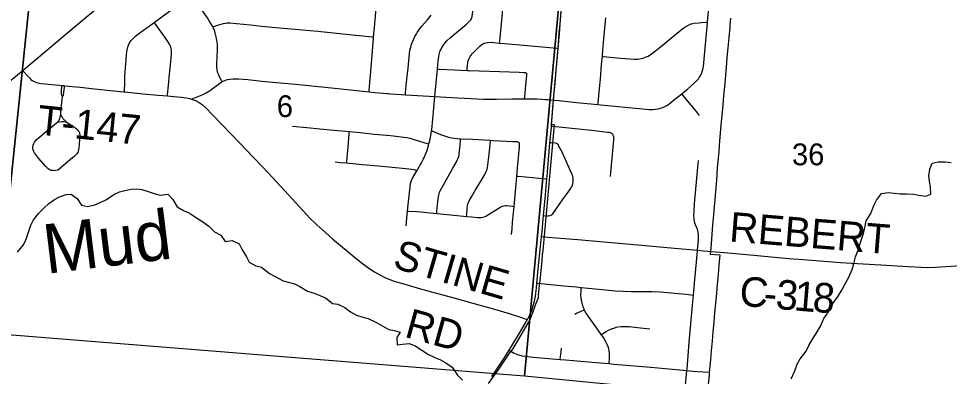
# Model space of a CAD drawing. Extents: x 0 to 1134, y 0 to 440.
# Drawn here: x 330.5 to 384.1, y 100.1 to 120.7 of the extents above; entities that cross this region are included whole.
import ezdxf

# ---------------------------------------------------------------- set-up
doc = ezdxf.new("R2010")
doc.units = 0
for name, color, linetype in [('GM_X_City_Street', 7, 'Continuous'), ('GM_X_Corporation', 7, 'Continuous'), ('GM_X_County_Road', 7, 'Continuous'), ('GM_X_County_Road_Text', 7, 'Continuous'), ('GM_X_Minor_River', 7, 'Continuous'), ('GM_X_Minor_River_Text', 7, 'Continuous'), ('GM_X_Section', 7, 'Continuous'), ('GM_X_Section_Text', 7, 'Continuous'), ('GM_X_Township_Road', 7, 'Continuous'), ('GM_X_Township_Road_Text', 7, 'Continuous')]:
    doc.layers.add(name, color=color, linetype=linetype)

msp = doc.modelspace()

# ---------------------------------------------------------------- linework, layer by layer
at = {"layer": 'GM_X_City_Street'}
for points in [[(361.306, 116.039), (361.381, 116.034), (361.615, 116.016), (362.632, 115.91), (363.862, 115.789), (364.02, 115.773), (366.425, 115.53), (366.797, 115.504), (367.032, 115.499), (367.187, 115.51), (367.335, 115.535), (367.465, 115.566), (367.602, 115.612), (367.725, 115.668), (367.835, 115.734), (367.922, 115.791), (368.196, 116.009), (368.698, 116.406), (369.039, 116.684), (369.393, 116.99), (369.529, 117.122), (369.65, 117.268), (369.704, 117.346), (369.752, 117.427), (369.823, 117.559), (369.869, 117.687), (369.904, 117.798), (369.939, 117.974), (369.967, 118.188), (370.078, 119.448), (370.167, 120.469), (370.172, 120.528), (370.264, 121.583)], [(363.862, 115.789), (363.87, 115.86), (363.961, 116.7), (364.011, 117.254), (364.074, 118.09), (364.118, 118.564), (364.126, 118.646), (364.21, 119.574), (364.326, 120.779)], [(364.118, 118.564), (364.184, 118.557), (365.164, 118.458), (365.702, 118.408), (365.958, 118.393), (366.065, 118.393), (366.171, 118.399), (366.265, 118.41), (366.358, 118.429), (366.449, 118.455), (366.538, 118.486), (366.638, 118.526), (366.754, 118.579), (366.957, 118.712), (367.173, 118.883), (367.462, 119.116), (368.325, 119.821), (368.761, 120.172), (368.92, 120.279), (369.072, 120.359), (369.155, 120.396), (369.239, 120.427), (369.327, 120.451), (369.416, 120.468), (369.691, 120.498), (369.817, 120.51), (370.111, 120.525), (370.172, 120.528)], [(369.711, 115.161), (369.537, 115.38), (368.935, 116.113), (368.698, 116.406)], [(361.185, 114.55), (361.25, 114.543), (363.484, 114.303), (363.949, 114.251), (364.417, 114.202), (364.51, 114.184), (364.563, 114.168), (364.598, 114.152), (364.639, 114.127), (364.673, 114.101), (364.7, 114.068), (364.73, 114.02), (364.758, 113.94), (364.765, 113.887), (364.77, 113.836), (364.768, 113.753), (364.684, 112.913), (364.604, 112.074), (364.559, 111.632)], [(360.724, 109.396), (360.874, 109.383), (360.995, 109.381), (361.1, 109.393), (361.166, 109.416), (361.214, 109.449), (361.257, 109.498), (361.438, 109.744), (361.864, 110.361), (362.142, 110.735), (362.303, 110.967), (362.35, 111.05), (362.388, 111.139), (362.414, 111.233), (362.428, 111.328), (362.434, 111.423), (362.432, 111.52), (362.418, 111.615), (362.392, 111.708), (362.358, 111.796), (362.085, 112.391), (361.973, 112.649), (361.739, 113.158), (361.618, 113.394), (361.586, 113.456), (361.559, 113.491), (361.531, 113.515), (361.474, 113.543), (361.413, 113.555), (361.175, 113.577), (361.099, 113.585)], [(369.603, 107.393), (369.656, 107.998), (369.66, 108.142), (369.661, 108.235), (369.654, 108.327), (369.641, 108.419), (369.621, 108.51), (369.595, 108.6), (369.564, 108.687), (369.493, 108.859), (369.435, 109.036), (369.403, 109.219), (369.391, 109.404), (369.4, 109.639), (369.436, 110.058), (369.611, 112.185), (369.65, 112.555)], [(368.989, 100.465), (368.996, 100.545), (369.129, 102.096), (369.314, 104.222), (369.367, 104.812), (369.446, 105.702), (369.599, 107.348), (369.603, 107.393)], [(360.35, 105.499), (360.418, 105.492), (360.963, 105.441), (361.89, 105.352), (362.629, 105.279), (362.893, 105.252), (364.11, 105.126), (364.87, 105.057), (365.315, 105.029), (365.779, 105.013), (366.989, 105.009), (367.455, 104.99), (368.291, 104.927), (368.941, 104.866), (369.219, 104.831), (369.367, 104.812)], [(364.506, 100.863), (364.513, 100.94), (364.525, 101.093), (364.533, 101.253), (364.53, 101.426), (364.507, 101.61), (364.466, 101.788), (364.401, 101.96), (364.318, 102.126), (364.175, 102.365), (364.055, 102.536), (363.744, 102.977), (363.363, 103.512), (363.153, 103.824), (363.103, 103.906), (363.075, 103.961), (363.06, 103.991), (363.024, 104.079), (362.967, 104.261), (362.926, 104.446), (362.896, 104.633), (362.884, 104.823), (362.888, 105.012), (362.893, 105.252)], [(362.53, 103.716), (362.62, 103.759), (362.85, 103.861), (362.895, 103.881), (363.075, 103.961)], [(364.055, 102.536), (364.123, 102.578), (364.344, 102.712), (364.466, 102.78), (364.653, 102.865), (364.829, 102.932), (364.921, 102.958), (365.013, 102.978), (365.201, 103.001), (365.389, 103.006), (365.67, 102.991), (366.133, 102.941), (366.862, 102.863)], [(358.748, 101.641), (358.814, 101.603), (359.041, 101.474), (359.126, 101.43), (359.213, 101.393), (359.303, 101.362), (359.487, 101.316), (359.673, 101.288), (360.138, 101.242), (361.253, 101.145), (361.686, 101.108), (361.996, 101.082), (363.76, 100.93), (364.506, 100.863), (364.781, 100.839), (366.918, 100.659), (368.989, 100.465), (369.331, 100.435), (370.218, 100.366)], [(361.686, 101.108), (361.708, 101.291), (361.717, 101.367), (361.764, 101.755)], [(368.74, 97.854), (368.745, 97.903), (368.793, 98.412), (368.908, 99.621), (368.989, 100.465)]]:
    msp.add_lwpolyline(points, dxfattribs=at)
at = {"layer": 'GM_X_Corporation'}
for points in [[(357.555, 99.724), (358.108, 100.485), (358.773, 101.473), (358.962, 101.692), (359.317, 102.301), (359.589, 102.767), (359.861, 103.234), (359.964, 103.41), (360.075, 103.712), (360.208, 104.069), (360.272, 104.245), (360.431, 104.675), (360.444, 104.799), (360.5, 105.364), (360.528, 105.647), (360.585, 106.213), (360.644, 106.805), (360.677, 107.134), (360.701, 107.371), (360.765, 108.011), (361.352, 114.623), (361.182, 114.64), (361.3, 116.055), (361.562, 119.03), (361.636, 119.912), (361.68, 120.422), (361.746, 121.186)], [(371.499, 120.758), (371.479, 120.529), (371.467, 120.387), (371.454, 120.245), (371.399, 119.623), (371.348, 119.057), (371.298, 118.491), (371.248, 117.925), (371.168, 117.023), (371.102, 116.287), (371.052, 115.721), (370.951, 114.589), (370.871, 113.684), (370.822, 113.09), (370.741, 112.11), (370.686, 111.442), (370.631, 110.774), (370.576, 110.106), (370.521, 109.437), (370.472, 108.842), (370.363, 107.514), (370.349, 107.344), (370.335, 107.175), (370.591, 107.152), (370.89, 107.125), (370.837, 106.542), (370.787, 105.993), (370.737, 105.445), (370.688, 104.896), (370.638, 104.347), (370.588, 103.798), (370.538, 103.249), (370.488, 102.7), (370.438, 102.151), (370.39, 101.622), (370.34, 101.073), (370.29, 100.524), (370.28, 100.383), (370.27, 100.241), (370.154, 99.054)]]:
    msp.add_lwpolyline(points, dxfattribs=at)
at = {"layer": 'GM_X_County_Road'}
for p, q in [((361.099, 113.585), (361.177, 114.46)), ((361.177, 114.46), (361.185, 114.55)), ((369.603, 107.393), (369.927, 107.364))]:
    msp.add_line(p, q, dxfattribs=at)
for points in [[(330.713, 117.752), (331.115, 118.087), (331.61, 118.502), (333.674, 120.242), (335.393, 121.651), (335.937, 122.079), (336.647, 122.634), (337.319, 123.135), (338.099, 123.698), (338.499, 123.987)], [(361.569, 119.014), (361.642, 119.882), (361.77, 121.404)], [(361.306, 116.039), (361.31, 116.085), (361.394, 117), (361.459, 117.747), (361.529, 118.544), (361.569, 119.014)], [(325.055, 112.998), (325.618, 113.472), (326.971, 114.613), (328.319, 115.759), (328.905, 116.25), (329.802, 116.992), (330.713, 117.752)], [(361.185, 114.55), (361.191, 114.62), (361.227, 115.062), (361.306, 116.039)], [(360.916, 111.503), (360.949, 111.882), (361.056, 113.1), (361.099, 113.585)], [(360.724, 109.396), (360.837, 110.578), (360.916, 111.503)], [(360.612, 108.183), (360.643, 108.45), (360.704, 109.193), (360.724, 109.396)], [(360.35, 105.499), (360.444, 106.505), (360.525, 107.432), (360.588, 107.987), (360.612, 108.183)], [(360.612, 108.183), (360.719, 108.174), (362.697, 108.003), (364.2, 107.874), (366.369, 107.689), (368.275, 107.509), (369.39, 107.412), (369.603, 107.393)], [(369.927, 107.364), (370.221, 107.337), (370.355, 107.327), (370.916, 107.279), (372.634, 107.119), (374.861, 106.923), (375.697, 106.853), (376.44, 106.796), (377.832, 106.695), (378.483, 106.655), (380.157, 106.552), (381.738, 106.447), (382.482, 106.409), (382.853, 106.406), (383.318, 106.424), (385.084, 106.542), (387.129, 106.691), (388.337, 106.772), (389.08, 106.826), (389.822, 106.892), (390.339, 106.954)], [(359.8, 103.408), (359.935, 103.671), (360.046, 103.929), (360.138, 104.195), (360.212, 104.467), (360.264, 104.743), (360.323, 105.206), (360.35, 105.499)], [(358.748, 101.641), (358.957, 101.974), (359.34, 102.614), (359.8, 103.408)], [(357.743, 100.114), (357.998, 100.485), (358.461, 101.184), (358.748, 101.641)]]:
    msp.add_lwpolyline(points, dxfattribs=at)
at = {"layer": 'GM_X_Minor_River'}
for points in [[(374.997, 99.992), (375.218, 100.455), (375.347, 100.828), (375.51, 101.145), (375.856, 101.584), (376.018, 101.911), (376.227, 102.272), (376.446, 102.588), (376.69, 103.028), (376.888, 103.458), (377.142, 103.841), (377.293, 104.146), (377.49, 104.462), (377.709, 104.755), (377.929, 105.138), (378.138, 105.488), (378.324, 105.849), (378.522, 106.279), (378.605, 106.63), (378.712, 107.004), (378.877, 107.457), (378.971, 107.785), (379.124, 108.249), (379.243, 108.68), (379.328, 109.088), (379.582, 109.517), (379.758, 109.969), (379.909, 110.285), (380.198, 110.657), (380.584, 110.72), (380.958, 110.682), (381.274, 110.632), (381.672, 110.65), (382.045, 110.623), (382.464, 110.538), (382.758, 110.511), (383.043, 110.622), (383.025, 110.997), (382.962, 111.384), (382.932, 111.68), (382.993, 112.054), (383.122, 112.405), (383.475, 112.492)], [(383.475, 112.492), (383.872, 112.487), (384.211, 112.448)], [(330.419, 107.274), (330.753, 107.702), (330.904, 108.03), (331.187, 108.845), (331.338, 109.139), (331.626, 109.499), (331.936, 109.825), (332.222, 110.083), (332.554, 110.317), (332.839, 110.462), (333.215, 110.605), (333.51, 110.624), (333.859, 110.369), (334.104, 109.991), (334.454, 109.919), (334.863, 110.005), (335.148, 110.115), (335.536, 110.314), (335.96, 110.605), (336.29, 110.748), (336.597, 110.836), (336.972, 110.91), (337.268, 110.93), (337.573, 110.892), (338.002, 110.75), (338.341, 110.643), (338.635, 110.56), (339.067, 110.623), (339.369, 110.312), (339.613, 109.9), (339.985, 109.679), (340.357, 109.504), (340.728, 109.261), (341.032, 109.075), (341.437, 108.786), (341.761, 108.452), (342.122, 108.254), (342.389, 107.887), (342.787, 107.95), (343.182, 107.764), (343.337, 107.455), (343.615, 107.019), (343.77, 106.71), (344.141, 106.49), (344.469, 106.417), (344.93, 106.059), (345.256, 105.873), (345.718, 105.64), (346.091, 105.533), (346.385, 105.45), (346.689, 105.309), (347.117, 105.031), (347.512, 104.912), (347.84, 104.795), (348.155, 104.643), (348.571, 104.331), (348.866, 104.293), (349.283, 104.094), (349.597, 103.84), (349.958, 103.654), (350.319, 103.547), (350.613, 103.452), (351.064, 103.242), (351.458, 103.021), (351.807, 102.834), (352.124, 102.762), (352.474, 102.667), (352.266, 102.362), (352.284, 101.953), (352.602, 101.983), (352.977, 102.024), (353.338, 101.894), (353.72, 101.639), (354.103, 101.384), (354.464, 101.22), (354.791, 101.08), (355.106, 100.916), (355.454, 100.65), (355.766, 100.203), (356.058, 99.904)]]:
    msp.add_lwpolyline(points, dxfattribs=at)
at = {"layer": 'GM_X_Section'}
for points in [[(331.546, 132.249), (332.181, 132.182), (329.111, 102.58), (299.553, 105.536), (302.061, 134.852)], [(332.181, 132.182), (361.662, 129.318), (362.32, 129.251), (359.621, 100.142), (329.111, 102.58)], [(391.97, 126.316), (392.378, 126.276), (389.737, 97.223), (359.621, 100.142), (362.32, 129.251)]]:
    msp.add_lwpolyline(points, close=True, dxfattribs=at)
at = {"layer": 'GM_X_Township_Road'}
for p, q in [((354.464, 116.249), (354.613, 117.819)), ((352.805, 108.8), (352.892, 109.656))]:
    msp.add_line(p, q, dxfattribs=at)
for points in [[(338.298, 120.511), (339.181, 121.155), (339.482, 121.37), (340.45, 122.069)], [(341.673, 120.257), (341.655, 120.296), (341.559, 120.459), (341.466, 120.608), (341.355, 120.774), (340.991, 121.294), (340.624, 121.82), (340.45, 122.069)], [(350.935, 119.667), (350.984, 120.223), (351.103, 121.551), (351.156, 122.217)], [(354.613, 117.819), (354.64, 118.093), (354.66, 118.278), (354.694, 118.541), (354.717, 118.675), (354.76, 118.828), (354.794, 118.914), (354.88, 119.08), (354.979, 119.237), (355.036, 119.311), (355.161, 119.449), (355.364, 119.641), (356.29, 120.421), (356.429, 120.545), (356.508, 120.624), (356.548, 120.678), (356.578, 120.735), (356.612, 120.846), (356.639, 120.991), (356.676, 121.3), (356.696, 121.546), (356.704, 121.64)], [(358.198, 119.325), (358.208, 119.428), (358.299, 120.434), (358.358, 121.073), (358.396, 121.486)], [(352.767, 116.346), (352.78, 116.483), (352.853, 117.239), (352.928, 117.886), (353.002, 118.721), (353.029, 118.906), (353.072, 119.087), (353.128, 119.264), (353.187, 119.442), (353.244, 119.569), (353.31, 119.711), (353.378, 119.816), (353.453, 119.94), (353.535, 120.058), (353.606, 120.162), (353.72, 120.305), (354.032, 120.665), (354.255, 120.935)], [(336.576, 116.513), (336.578, 116.575), (336.589, 117.029), (336.595, 117.368), (336.612, 117.663), (336.655, 118.131), (336.701, 118.654), (336.717, 118.803), (336.741, 118.941), (336.771, 119.083), (336.805, 119.202), (336.85, 119.296), (336.904, 119.386), (336.962, 119.466), (337.019, 119.535), (337.1, 119.614), (337.168, 119.678), (337.255, 119.752), (337.541, 119.962), (338.206, 120.444), (338.298, 120.511)], [(339.055, 116.282), (339.06, 116.337), (339.108, 116.872), (339.145, 117.339), (339.268, 118.455), (339.287, 118.733), (339.288, 118.822), (339.282, 118.917), (339.269, 119.006), (339.247, 119.094), (339.216, 119.18), (339.178, 119.262), (339.083, 119.42), (338.926, 119.651), (338.331, 120.467), (338.298, 120.511)], [(341.673, 120.257), (341.728, 120.276), (342.011, 120.375), (342.148, 120.416), (342.281, 120.453), (342.374, 120.473), (342.469, 120.485), (342.554, 120.494), (342.659, 120.489), (343.032, 120.457), (343.843, 120.375), (344.503, 120.306), (345.506, 120.209), (347.72, 120.003), (349.529, 119.821), (350.67, 119.699), (350.868, 119.675), (350.935, 119.667)], [(342.222, 117.102), (342.178, 117.177), (342.037, 117.418), (341.974, 117.566), (341.948, 117.651), (341.918, 117.777), (341.896, 117.963), (341.893, 118.111), (341.915, 118.53), (341.944, 118.913), (341.948, 119.124), (341.937, 119.261), (341.907, 119.495), (341.866, 119.684), (341.8, 119.918), (341.759, 120.044), (341.711, 120.177), (341.673, 120.257)], [(350.675, 116.521), (350.681, 116.584), (350.755, 117.47), (350.83, 118.386), (350.927, 119.578), (350.935, 119.667)], [(356.329, 117.751), (356.333, 117.838), (356.343, 118.06), (356.36, 118.211), (356.383, 118.301), (356.415, 118.389), (356.455, 118.474), (356.504, 118.553), (356.56, 118.628), (356.622, 118.699), (356.946, 119.036), (357.082, 119.164), (357.156, 119.221), (357.235, 119.272), (357.318, 119.314), (357.406, 119.345), (357.498, 119.365), (357.591, 119.373), (357.871, 119.358), (358.198, 119.325)], [(358.198, 119.325), (358.485, 119.295), (359.352, 119.217), (361.488, 119.022), (361.569, 119.014)], [(330.713, 117.752), (330.746, 117.715), (331.057, 117.366), (331.12, 117.298), (331.187, 117.234), (331.259, 117.177), (331.335, 117.127), (331.417, 117.085), (331.502, 117.051), (331.59, 117.026), (331.772, 116.995), (332.806, 116.898), (332.977, 116.882)], [(354.613, 117.819), (354.725, 117.814), (355.595, 117.777), (356.329, 117.751)], [(356.329, 117.751), (356.434, 117.747), (358.757, 117.663), (359.314, 117.644), (359.585, 117.634), (359.642, 117.632), (359.686, 117.627), (359.716, 117.617), (359.741, 117.597)], [(359.636, 116.104), (359.647, 116.243), (359.662, 116.438), (359.699, 116.897), (359.758, 117.449), (359.763, 117.506), (359.758, 117.563), (359.741, 117.597)], [(340.441, 116.089), (340.579, 116.146), (340.95, 116.298), (341.15, 116.387), (341.288, 116.461), (341.373, 116.509), (341.547, 116.624), (342.073, 117.009), (342.151, 117.063), (342.222, 117.102)], [(342.222, 117.102), (342.323, 117.158), (342.397, 117.184), (342.512, 117.221), (342.649, 117.243), (342.846, 117.266), (343.128, 117.262), (343.691, 117.217), (344.493, 117.128), (346.414, 116.954), (348.136, 116.788), (350.675, 116.521)], [(332.999, 116.252), (332.963, 116.321), (332.949, 116.371), (332.947, 116.406), (332.947, 116.442), (332.953, 116.586), (332.971, 116.809), (332.977, 116.882)], [(332.977, 116.882), (333.072, 116.873), (333.127, 116.868), (334.023, 116.781), (334.858, 116.695), (336.528, 116.518), (336.576, 116.513)], [(332.999, 116.252), (333.04, 116.302), (333.057, 116.331), (333.067, 116.357), (333.073, 116.391), (333.078, 116.43), (333.086, 116.497), (333.115, 116.757), (333.127, 116.868)], [(336.576, 116.513), (337.657, 116.408), (338.514, 116.332), (339.055, 116.282)], [(350.675, 116.521), (350.999, 116.486), (351.718, 116.419), (351.78, 116.413)], [(351.78, 116.413), (351.904, 116.401), (352.527, 116.359), (352.767, 116.346)], [(332.904, 115.218), (332.919, 115.401), (332.96, 115.893), (332.999, 116.252)], [(339.055, 116.282), (339.405, 116.249), (339.87, 116.204), (340.148, 116.163), (340.333, 116.123), (340.441, 116.089)], [(340.441, 116.089), (340.535, 116.056), (340.7, 115.989), (340.878, 115.894), (341.049, 115.778), (341.288, 115.569), (341.627, 115.216), (342.207, 114.609), (343.24, 113.532), (344.015, 112.726), (344.536, 112.192), (345.114, 111.582), (345.809, 110.826), (346.875, 109.653), (347.26, 109.248), (347.658, 108.856), (348, 108.54), (348.566, 108.055), (349.924, 106.917), (350.362, 106.57), (350.664, 106.353), (350.977, 106.153), (351.3, 105.97), (351.549, 105.845), (351.803, 105.734), (352.065, 105.637), (352.597, 105.47), (353.764, 105.14), (355.562, 104.645), (356.658, 104.343), (357.906, 103.992), (358.751, 103.746), (359.339, 103.561), (359.73, 103.432), (359.8, 103.408)], [(352.767, 116.346), (353.46, 116.305), (354.464, 116.249)], [(354.275, 114.275), (354.283, 114.327), (354.357, 114.949), (354.464, 116.249)], [(354.464, 116.249), (355.791, 116.174), (357.275, 116.092), (357.617, 116.087), (358.023, 116.092), (358.927, 116.104), (359.636, 116.104)], [(359.636, 116.104), (360.341, 116.11), (360.614, 116.098), (360.831, 116.078), (360.973, 116.068), (361.306, 116.039)], [(333.22, 114.789), (333.25, 114.765), (333.341, 114.703), (333.54, 114.577), (333.696, 114.473), (333.785, 114.409), (333.856, 114.351), (333.917, 114.278), (333.96, 114.207), (333.984, 114.125), (333.997, 114.018), (333.997, 113.923), (333.966, 113.547), (333.938, 113.268), (333.932, 113.191), (333.914, 113.102), (333.883, 113.017), (333.816, 112.928), (333.744, 112.854), (333.677, 112.789), (333.461, 112.61), (332.821, 112.065), (332.729, 112.013), (332.631, 111.985), (332.549, 111.973), (332.466, 111.976), (332.362, 111.994), (332.273, 112.028), (332.189, 112.083), (332.115, 112.141), (332.049, 112.207), (331.624, 112.704), (331.448, 112.923), (331.397, 113.001), (331.354, 113.084), (331.322, 113.171), (331.306, 113.263), (331.305, 113.356), (331.32, 113.448), (331.349, 113.536), (331.392, 113.618), (331.448, 113.693), (331.512, 113.761), (331.581, 113.825), (332.655, 114.724), (332.712, 114.774)], [(332.712, 114.774), (332.738, 114.798), (332.806, 114.893), (332.846, 114.973), (332.87, 115.049), (332.894, 115.15), (332.904, 115.218)], [(332.712, 114.774), (332.806, 114.783), (332.977, 114.798), (333.074, 114.802), (333.171, 114.793), (333.22, 114.789)], [(332.904, 115.218), (332.934, 115.132), (332.986, 115.052), (333.035, 114.985), (333.097, 114.905), (333.157, 114.842), (333.22, 114.789)], [(346.265, 114.539), (347.093, 114.455), (347.841, 114.384), (348.669, 114.305), (349.538, 114.225)], [(354.122, 113.512), (354.185, 113.782), (354.253, 114.121), (354.275, 114.275)], [(354.275, 114.275), (354.391, 114.227), (354.783, 114.065), (355.012, 113.973), (355.188, 113.917), (355.321, 113.887), (355.582, 113.845), (355.942, 113.811)], [(349.379, 112.418), (349.387, 112.507), (349.482, 113.566), (349.53, 114.131), (349.538, 114.225)], [(349.538, 114.225), (350.16, 114.168), (350.995, 114.081), (351.917, 113.992), (352.368, 113.947), (352.674, 113.908), (352.842, 113.878), (353.017, 113.839), (353.389, 113.726), (354.028, 113.538), (354.122, 113.512)], [(354.577, 109.505), (354.587, 109.622), (354.619, 110.011), (354.662, 110.379), (354.688, 110.562), (354.715, 110.668), (354.739, 110.734), (354.777, 110.823), (354.957, 111.159), (355.232, 111.634), (355.504, 112.118), (355.687, 112.446), (355.771, 112.614), (355.809, 112.702), (355.841, 112.797), (355.858, 112.872), (355.872, 112.966), (355.904, 113.257), (355.936, 113.718), (355.942, 113.811)], [(355.942, 113.811), (355.972, 113.808), (356.626, 113.782), (357.666, 113.726)], [(356.29, 109.338), (356.299, 109.459), (356.323, 109.785), (356.35, 109.969), (356.373, 110.059), (356.404, 110.146), (356.442, 110.23), (356.583, 110.471), (356.812, 110.877), (357.155, 111.43), (357.335, 111.755), (357.424, 111.926), (357.455, 111.995), (357.48, 112.063), (357.499, 112.132), (357.507, 112.189), (357.522, 112.276), (357.545, 112.464), (357.59, 112.926), (357.643, 113.481), (357.666, 113.726)], [(357.666, 113.726), (357.831, 113.717), (358.951, 113.657), (359.152, 113.651), (359.2, 113.646), (359.24, 113.636), (359.269, 113.626), (359.29, 113.615), (359.309, 113.603)], [(353.431, 111.964), (353.711, 112.472), (353.805, 112.657), (353.906, 112.876), (353.997, 113.102), (354.091, 113.401), (354.122, 113.512)], [(359.194, 111.662), (359.234, 112.131), (359.341, 113.322), (359.349, 113.437), (359.351, 113.494), (359.346, 113.529), (359.335, 113.563), (359.324, 113.585), (359.309, 113.603)], [(348.725, 112.475), (349.001, 112.453), (349.379, 112.418)], [(349.379, 112.418), (350.284, 112.334), (351.225, 112.248), (352.789, 112.097), (353.132, 112.059), (353.226, 112.045), (353.307, 112.028), (353.381, 111.994), (353.431, 111.964)], [(352.892, 109.656), (353.033, 111.048), (353.069, 111.231), (353.126, 111.408), (353.204, 111.577), (353.431, 111.964)], [(359.034, 109.919), (359.153, 111.199), (359.194, 111.662)], [(359.194, 111.662), (359.293, 111.653), (360.101, 111.579), (360.827, 111.512), (360.916, 111.503)], [(356.29, 109.338), (356.578, 109.309), (356.948, 109.279), (357.041, 109.277), (357.133, 109.282), (357.225, 109.296), (357.314, 109.321), (357.4, 109.355), (357.563, 109.445), (358.109, 109.798), (358.27, 109.889), (358.354, 109.927), (358.442, 109.955), (358.533, 109.967), (358.62, 109.966), (358.775, 109.953), (358.935, 109.932), (359.034, 109.919)], [(352.892, 109.656), (352.974, 109.65), (353.44, 109.614), (354.577, 109.505)], [(354.577, 109.505), (355.748, 109.393), (356.29, 109.338)], [(358.889, 108.306), (358.916, 108.634), (358.948, 109.002), (358.999, 109.548), (359.034, 109.919)]]:
    msp.add_lwpolyline(points, dxfattribs=at)

# ---------------------------------------------------------------- texts
at = {"layer": 'GM_X_County_Road_Text'}
for s, height, rotation, p in [('REBERT', 1.7045, 355.4274, (371.395, 107.903)), ('C', 1.705, 354.9038, (371.968, 104.21)), ('3', 1.705, 355.0334, (374.064, 104.023)), ('1', 1.705, 355.3342, (375.12, 103.931)), ('8', 1.705, 356.4538, (376.203, 103.843)), ('-', 1.705, 354.927, (373.363, 104.085))]:
    msp.add_text(s, height=height, rotation=rotation, dxfattribs=at).set_placement(p)
at = {"layer": 'GM_X_Minor_River_Text'}
msp.add_text('Mud', height=2.8408, rotation=6.9912, dxfattribs=at).set_placement((332.077, 106.029))
at = {"layer": 'GM_X_Section_Text'}
for s, height, p in [('6', 1.256, (345.357, 115.061)), ('36', 1.2557, (375.044, 112.286))]:
    msp.add_text(s, height=height, rotation=0, dxfattribs=at).set_placement(p)
at = {"layer": 'GM_X_Township_Road_Text'}
for s, rotation, p in [('T-147', 354.1319, (331.499, 114.067)), ('STINE', 343.7757, (351.976, 106.401)), ('RD', 344.5416, (352.655, 102.416))]:
    msp.add_text(s, height=1.7045, rotation=rotation, dxfattribs=at).set_placement(p)

doc.saveas('drawing.dxf')
